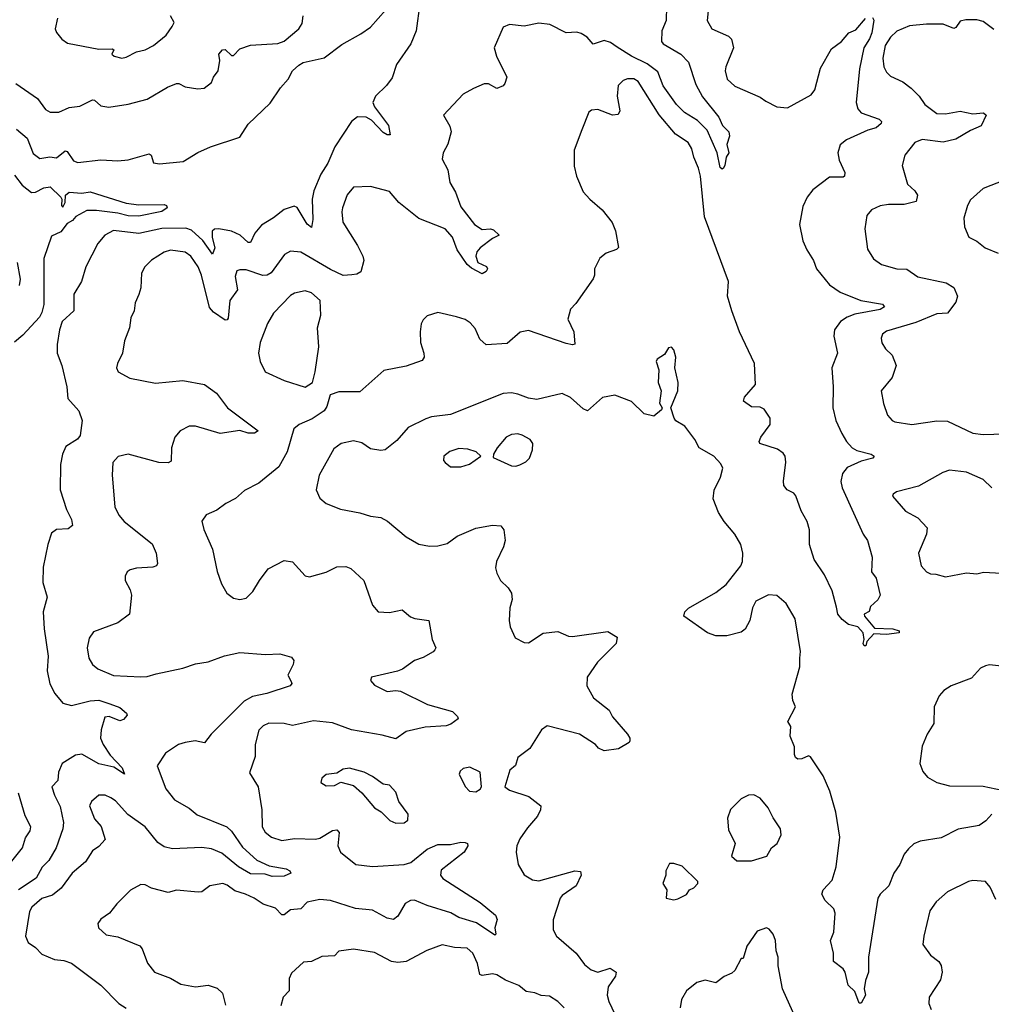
# Model space of a CAD drawing. Extents: x 1954683 to 2060285, y 904798 to 1016299.
# Tile 366 of 472: x 2018500 to 2023113, y 989902 to 994578. Entities that reach past the tile are written whole.
import ezdxf

# ---------------------------------------------------------------- set-up
doc = ezdxf.new("R2010")
doc.units = 0

msp = doc.modelspace()

# ---------------------------------------------------------------- linework, layer by layer
at = {"layer": '0CON10XD'}
for points in [[(2021777.9, 994715), (2021764.2, 994574.2), (2021786.7, 994535), (2021865, 994499.1), (2021878.8, 994485), (2021888.9, 994445), (2021851.9, 994355), (2021848.9, 994335), (2021859.4, 994295), (2021895, 994262.5), (2022015, 994210.5), (2022041.9, 994191.9), (2022095, 994164.3), (2022145, 994160), (2022258.3, 994221.8), (2022275.4, 994245), (2022302, 994348), (2022355, 994440), (2022402, 994475), (2022436.2, 994515), (2022469.5, 994530.5), (2022515, 994583.8)], [(2020400, 994655), (2020382.5, 994525), (2020356.6, 994463.4), (2020288.5, 994365), (2020268.8, 994301.2), (2020240.9, 994265), (2020189.2, 994215), (2020177.2, 994185), (2020184.8, 994164.8), (2020250.9, 994075), (2020258.3, 994031.7), (2020245, 994032), (2020225, 994043.1), (2020170.6, 994100.6), (2020145, 994114.7), (2020103.9, 994116.1), (2020075.3, 994094.7), (2019996.6, 993975), (2019962.6, 993897.4), (2019929.1, 993845), (2019895.8, 993765), (2019888.4, 993725), (2019891.5, 993628.5), (2019885, 993591.2), (2019865, 993606.9), (2019816.5, 993686.5), (2019802.9, 993692.9), (2019755, 993676.4), (2019705, 993636.5), (2019648.1, 993601.9), (2019615.6, 993564.4), (2019595, 993519.5), (2019585, 993520), (2019546.4, 993555), (2019505, 993573.6), (2019445, 993585.4), (2019425, 993583.5), (2019413.6, 993573.6), (2019413.3, 993543.3), (2019425.9, 993495), (2019415, 993464), (2019369, 993529), (2019315, 993579), (2019288.3, 993588.3), (2019175, 993585.6), (2019065, 993562.8), (2018945, 993576.7), (2018904.4, 993555), (2018870.5, 993515), (2018814.4, 993405), (2018793.6, 993335), (2018756.5, 993275), (2018756.4, 993195), (2018701.3, 993145), (2018688, 993105), (2018678.2, 993035), (2018678, 992995), (2018699.4, 992935), (2018723.2, 992835), (2018728.2, 992778.2), (2018780, 992720), (2018797.1, 992675), (2018787.5, 992602.5), (2018774.7, 992585.3), (2018719.4, 992550.6), (2018703.1, 992515), (2018693.1, 992465), (2018692, 992345), (2018722.1, 992252.1), (2018746.1, 992203.9), (2018751.2, 992175), (2018729.4, 992160.6), (2018673.8, 992156.2), (2018650.9, 992139.1), (2018632.9, 992085), (2018611.9, 991978.1), (2018609.6, 991905), (2018629.5, 991835), (2018610.4, 991765), (2018615.3, 991685), (2018635.4, 991555), (2018630.7, 991485), (2018643, 991423), (2018667.3, 991377.3), (2018705, 991332.5), (2018745, 991320.8), (2018835, 991343.2), (2018875, 991345.4), (2018928, 991328), (2018975, 991312), (2019007.5, 991285), (2019010, 991275), (2018992.5, 991255), (2018975, 991248.8), (2018925, 991268.9), (2018904.6, 991265.4), (2018886.2, 991205), (2018884.1, 991165.9), (2018895.6, 991135), (2018929.4, 991085), (2018986.5, 991025), (2018996.7, 990995), (2018947.3, 991027.3), (2018875, 991043.2), (2018795, 991089.7), (2018765, 991084.6), (2018701.5, 991045), (2018683.3, 991005), (2018681.1, 990965), (2018652.5, 990935), (2018664.3, 990895), (2018691.2, 990841.2), (2018707.4, 990765), (2018704.7, 990735.3), (2018673.1, 990645), (2018637.7, 990585), (2018606.8, 990553.2), (2018578.7, 990501.3), (2018494.1, 990445.9)], [(2021571.2, 994641.2), (2021570, 994575), (2021549.2, 994525), (2021546.5, 994475), (2021555, 994463.6), (2021638.9, 994415), (2021675, 994375.6), (2021710.9, 994270.9), (2021741.9, 994211.9), (2021820, 994115), (2021836.2, 994075), (2021866.7, 994045), (2021870, 994025), (2021856.7, 993985), (2021866.2, 993945), (2021854.2, 993925.8), (2021848, 993885), (2021839.4, 993870.6), (2021835, 993868), (2021825, 993876.2), (2021811.4, 993945), (2021763.8, 994053.8), (2021718.7, 994098.7), (2021657.1, 994137.1), (2021617.8, 994175), (2021555, 994264.2), (2021530.2, 994330.2), (2021479, 994369), (2021405.3, 994405), (2021337.2, 994447.2), (2021305, 994469.4), (2021275, 994480), (2021222.1, 994462.1), (2021193.6, 994495), (2021165, 994512.7), (2021145, 994518.2), (2021095, 994515.3), (2021016.7, 994555), (2020965, 994561.6), (2020895, 994547.7), (2020825, 994555.7), (2020795, 994543.3), (2020752.5, 994445), (2020764, 994405), (2020813.3, 994305), (2020803.8, 994275), (2020795, 994263.3), (2020765, 994252), (2020725, 994273.8), (2020705, 994274), (2020655, 994251.2), (2020605, 994223.8), (2020512.5, 994125), (2020541.7, 994071.7), (2020548.8, 994045), (2020533.1, 993986.9), (2020510, 993945), (2020505.8, 993915), (2020532.5, 993865), (2020542.5, 993805), (2020569.2, 993759.2), (2020595, 993690), (2020660, 993605), (2020695, 993581.4), (2020735, 993584.6), (2020750, 993580), (2020776.2, 993555), (2020745, 993539.4), (2020685.7, 993495), (2020670, 993475), (2020665.6, 993455), (2020675.5, 993425.5), (2020716.5, 993406.5), (2020721.4, 993395), (2020715, 993382.5), (2020695, 993371.2), (2020645, 993397.3), (2020625, 993415.5), (2020577.3, 993485), (2020554.7, 993545), (2020519.5, 993585), (2020395, 993634.4), (2020300.6, 993710.6), (2020255, 993762), (2020165, 993786.2), (2020085, 993782.5), (2020055, 993746.7), (2020033.1, 993685), (2020028.6, 993665), (2020034.3, 993615.7), (2020103.9, 993505), (2020129.6, 993455), (2020133.2, 993435), (2020119.2, 993380.8), (2020100.5, 993369.5), (2020076.9, 993366.9), (2020035, 993363.6), (2019975, 993392.3), (2019835, 993474.6), (2019785, 993479.4), (2019757.8, 993462.2), (2019693.8, 993376.2), (2019675, 993364.6), (2019653.6, 993363.6), (2019575, 993390), (2019545, 993390.8), (2019530, 993385), (2019522.3, 993357.7), (2019534.6, 993295), (2019497.9, 993245), (2019489.8, 993160.2), (2019485, 993151.9), (2019475, 993151.5), (2019419.3, 993189.3), (2019401.5, 993211.5), (2019363.7, 993365), (2019346.4, 993405), (2019311.8, 993455), (2019285, 993473.9), (2019215, 993483.8), (2019185, 993473.5), (2019125, 993436.7), (2019094, 993405), (2019078.6, 993375), (2019075.6, 993305), (2019065, 993273.3), (2019047.3, 993232.7), (2019043.8, 993195), (2019027.3, 993162.7), (2019020.6, 993115), (2018997.4, 993052.6), (2018988.1, 992995), (2018963.8, 992945), (2018960, 992925), (2018966.7, 992905), (2019022.5, 992875), (2019145, 992851.5), (2019274.5, 992864.5), (2019376.7, 992845), (2019434.2, 992805), (2019486, 992735), (2019632.5, 992625), (2019615, 992614.3), (2019585, 992614.5), (2019545, 992626.7), (2019452.1, 992612.1), (2019335, 992647.9), (2019305, 992647.9), (2019261.4, 992625), (2019236.7, 992595), (2019220.5, 992545), (2019219.4, 992480.6), (2019205, 992472.9), (2019160, 992475), (2019015, 992514.3), (2018966.6, 992503.4), (2018941.4, 992475), (2018938.6, 992415), (2018950.8, 992265), (2018970.8, 992225), (2018996.2, 992195), (2019128.5, 992088.5), (2019148.5, 992045), (2019154.3, 991995.7), (2019148.8, 991985), (2019131.7, 991978.3), (2019055, 991973.5), (2019025, 991965.5), (2019010.8, 991955), (2019000, 991935), (2019000.6, 991915), (2019025, 991870), (2019030, 991845), (2019021.2, 991755), (2018965, 991714.2), (2018849.7, 991670.3), (2018829.1, 991640.9), (2018820.6, 991595), (2018828, 991545), (2018845, 991516.2), (2018870, 991495), (2018945, 991463.1), (2019075, 991456.7), (2019105, 991458.1), (2019148, 991472), (2019275, 991497.7), (2019335, 991518.4), (2019395, 991527.5), (2019472.9, 991557.1), (2019545, 991571.8), (2019666.3, 991563.7), (2019735, 991566.9), (2019790, 991550), (2019801.2, 991535), (2019798, 991515), (2019773.1, 991465), (2019789.4, 991435), (2019791.4, 991425), (2019783.8, 991415), (2019672.6, 991377.4), (2019605, 991363.2), (2019565, 991341.8), (2019408.5, 991185), (2019376.7, 991143.3), (2019333.1, 991153.1), (2019285, 991145.8), (2019253.1, 991135), (2019191.4, 991095), (2019151.9, 991035), (2019194.3, 990924.3), (2019235, 990872.1), (2019305, 990833.2), (2019342.1, 990802.1), (2019482.9, 990745), (2019505, 990724.4), (2019558.2, 990648.2), (2019626.5, 990586.5), (2019685, 990559.1), (2019765.3, 990545.3), (2019782.5, 990535), (2019786.7, 990525), (2019755, 990510.3), (2019698.3, 990508.3), (2019665, 990519.1), (2019595, 990521.5), (2019538.2, 990555), (2019459.1, 990619.1), (2019410.5, 990640.5), (2019365, 990646.6), (2019225, 990639.4), (2019185, 990648.9), (2019155, 990670.9), (2019095, 990743.8), (2019013.6, 990803.6), (2018955, 990868.5), (2018932.9, 990882.9), (2018905, 990895.5), (2018875, 990894.3), (2018840, 990865), (2018830.6, 990845), (2018855, 990783.1), (2018886.7, 990746.7), (2018905.5, 990684.5), (2018875, 990651.2), (2018845, 990631.2), (2018812.1, 990577.9), (2018749.2, 990525), (2018697.4, 990452.6), (2018655, 990419.6), (2018605, 990403.6), (2018557.1, 990362.9), (2018546.9, 990343.1), (2018527.9, 990225), (2018539.4, 990195), (2018575, 990170.9), (2018605, 990140.5), (2018664.8, 990114.8), (2018710, 990110), (2018745, 990097.5), (2018885, 989991.8), (2018970, 989905), (2019005, 989884.1)], [(2018481.4, 994275), (2018583.7, 994203.7), (2018622.2, 994152.2), (2018645, 994139.5), (2018685, 994139.4), (2018735, 994161.5), (2018785, 994166.7), (2018845, 994197.8), (2018855.5, 994195.5), (2018885, 994168.6), (2018922.9, 994162.9), (2019015, 994176.9), (2019105, 994201.4), (2019202.3, 994257.7), (2019245, 994275.6), (2019255.6, 994275.6), (2019285, 994259.2), (2019345, 994249.2), (2019375, 994252.5), (2019410.5, 994279.5), (2019420, 994305), (2019442.5, 994335), (2019449.4, 994385), (2019446, 994415), (2019462.5, 994435), (2019475, 994436.2), (2019505, 994408.6), (2019515, 994407.5), (2019545, 994440), (2019595, 994457.5), (2019725, 994465.4), (2019755, 994475.4), (2019825.6, 994535), (2019840.5, 994559.5), (2019846, 994596)], [(2018485, 994058.9), (2018535.5, 994015), (2018563.3, 993943.3), (2018595, 993918.1), (2018643.6, 993926.4), (2018675, 993922.5), (2018715, 993955.7), (2018725, 993951.4), (2018755, 993907.5), (2018775, 993900.4), (2018885, 993913.1), (2018965, 993908.5), (2019015, 993912.2), (2019115, 993940.8), (2019124.2, 993934.2), (2019135, 993898.8), (2019163.4, 993893.4), (2019275.3, 993904.7), (2019345, 993946.9), (2019405, 993974.2), (2019545, 994020), (2019585, 994082), (2019689.1, 994180.9), (2019737.5, 994255), (2019774.5, 994295.5), (2019794.5, 994335.5), (2019825, 994362), (2019845.9, 994374.1), (2019945, 994397.5), (2020029.1, 994460.9), (2020119.8, 994510.2), (2020165, 994542.5), (2020238, 994625)], [(2018984.5, 994395.5), (2019005, 994400.9), (2019054.5, 994425.5), (2019095, 994434.3), (2019135, 994455.6), (2019195, 994504.3), (2019224.3, 994545), (2019232.5, 994565), (2019215.8, 994595.8)], [(2022549.3, 994589.3), (2022555.9, 994575.9), (2022545.3, 994515), (2022535, 994486.7), (2022508.3, 994445), (2022487.1, 994345), (2022470.9, 994185), (2022479.4, 994155), (2022495.8, 994135.8), (2022580.8, 994105), (2022591.4, 994095), (2022590.6, 994085), (2022566, 994064), (2022526.3, 994053.7), (2022425, 994008.1), (2022396.2, 993983.8), (2022384.5, 993945), (2022390.9, 993910.9), (2022417, 993853), (2022416, 993835), (2022409.1, 993830.9), (2022345, 993830.6), (2022265, 993770), (2022238.1, 993735), (2022218.9, 993691.1), (2022201.8, 993605), (2022217.6, 993527.6), (2022236.9, 993485), (2022269.5, 993435), (2022283.3, 993395), (2022345, 993318.9), (2022395, 993284.5), (2022493.8, 993245), (2022596.7, 993226.7), (2022605.8, 993215), (2022585, 993201.9), (2022465, 993178.8), (2022429.4, 993165), (2022396.5, 993145), (2022369.1, 993105), (2022365.4, 993075), (2022383.3, 992995), (2022356.2, 992925), (2022362.2, 992835), (2022360, 992735), (2022374.7, 992674.7), (2022403, 992613)], [(2018679.2, 994585), (2018668, 994535), (2018675, 994517.5), (2018700, 994485), (2018726.1, 994466.1), (2018875, 994438.8), (2018939.3, 994439.3), (2018947.5, 994435), (2018937.5, 994415), (2018948.8, 994405), (2018984.5, 994395.5)], [(2023125, 994531.5), (2023075, 994570.3), (2023045, 994577.3), (2022991.9, 994578.1), (2022965, 994571.1), (2022945, 994541.2), (2022935, 994536), (2022885, 994556.8), (2022805, 994556.1), (2022725, 994549.7), (2022665, 994523.3), (2022634.1, 994495.9), (2022609.4, 994455), (2022597.3, 994395), (2022603.6, 994353.6), (2022615, 994329.2), (2022635, 994309.2), (2022693.2, 994283.2), (2022733.1, 994253.1), (2022770.6, 994215), (2022797.1, 994175), (2022855, 994132.5), (2022895, 994130.4), (2022965, 994143.3), (2023025, 994131.4), (2023075.7, 994135.7), (2023088.8, 994125), (2023065, 994074), (2023015, 994052.5), (2022945, 994010.6), (2022885, 993996.5), (2022785, 994009.1), (2022749.4, 993995), (2022701.9, 993935), (2022690, 993885), (2022715, 993797.5), (2022750, 993765), (2022762.5, 993745), (2022756.2, 993715), (2022699.5, 993700.5), (2022625, 993700.4), (2022585, 993693.3), (2022544, 993675), (2022522.6, 993647.4), (2022513.1, 993585), (2022525, 993487.5), (2022553, 993443), (2022592, 993415), (2022665, 993394.4), (2022712.5, 993392.5), (2022765, 993356.7), (2022898.5, 993328.5), (2022935, 993305.5), (2022952, 993265), (2022944, 993236), (2022905, 993184.7), (2022855, 993181.8), (2022755, 993139.3), (2022615, 993098.9), (2022595.8, 993085), (2022590, 993065), (2022593.4, 993043.4), (2022610.8, 993015), (2022642.9, 992985), (2022661.8, 992935), (2022642, 992878), (2022590, 992815), (2022601.4, 992755), (2022620.5, 992700.5), (2022642, 992675), (2022655, 992668.6), (2022735, 992655.6), (2022855, 992672.5), (2022905, 992671.9), (2023024.7, 992614.7), (2023075, 992608.2), (2023175, 992610.6)], [(2022403, 992613), (2022425.6, 992575), (2022452.5, 992545), (2022475, 992532.5), (2022543.3, 992515), (2022556.2, 992505), (2022550, 992495), (2022495, 992481.4), (2022428.6, 992451.4), (2022407.1, 992422.9), (2022398.8, 992385), (2022404.5, 992355), (2022504.2, 992135), (2022525.7, 992105), (2022548, 992025), (2022544, 991955), (2022566.7, 991925), (2022586, 991845), (2022575, 991822.5), (2022539.3, 991790.7), (2022533, 991767), (2022510, 991755), (2022511.2, 991745), (2022558.6, 991688.6), (2022645, 991685.6), (2022676.2, 991675), (2022676.1, 991666.1), (2022615, 991658.5), (2022555, 991660.6), (2022522.5, 991625), (2022517.5, 991605), (2022510, 991605), (2022504, 991615), (2022510, 991635), (2022505, 991666.2), (2022480, 991695), (2022435, 991706), (2022405, 991728.8), (2022384.4, 991755), (2022378.6, 991788.6), (2022356.8, 991865), (2022321.6, 991941.6), (2022272, 992015), (2022250, 992085), (2022249.3, 992155), (2022239.2, 992195), (2022209.6, 992245), (2022185, 992316), (2022175, 992329.2), (2022143.8, 992345), (2022128.6, 992365), (2022125.7, 992385.7), (2022137.3, 992477.3), (2022134.3, 992505), (2022125, 992519.2), (2022098.3, 992538.3), (2022014.4, 992565), (2022011.5, 992575), (2022018.2, 992595), (2022063.1, 992655), (2022062.9, 992685), (2022035, 992728.1), (2022015, 992737.8), (2021975, 992740), (2021935.9, 992765.9), (2021940.8, 992785), (2021994, 992845), (2021988.9, 992945), (2021917.5, 993095), (2021880.9, 993195), (2021860, 993265), (2021864.5, 993335), (2021751.9, 993641.9), (2021732.2, 993835), (2021723.1, 993873.1), (2021700, 993925), (2021691.8, 993965), (2021674.4, 993995), (2021614.4, 994034.4), (2021535.8, 994125.8), (2021436.5, 994285), (2021415, 994296.7), (2021385, 994297.5), (2021365, 994288.8), (2021342, 994265), (2021336, 994215), (2021348.8, 994145), (2021341.7, 994128.3), (2021315, 994124), (2021245, 994152), (2021215, 994148.8), (2021201.7, 994138.3), (2021168.1, 994055), (2021131.7, 993958.3), (2021132.7, 993882.7), (2021144.3, 993834.3), (2021175, 993760), (2021206.2, 993725), (2021265.7, 993675.7), (2021313.3, 993615), (2021328, 993575), (2021343.6, 993496.4), (2021333.9, 993486.1), (2021285, 993468.8), (2021253.8, 993445), (2021228.8, 993395), (2021228.8, 993365), (2021222.3, 993347.7), (2021140.3, 993229.7), (2021115, 993202.5), (2021102.9, 993155), (2021130.6, 993095), (2021135, 993037.5), (2021125, 993034.2), (2021095, 993040.8), (2020915, 993102), (2020876.4, 993093.6), (2020815, 993040), (2020715, 993034), (2020685, 993060), (2020662.1, 993112.1), (2020638.7, 993138.7), (2020614.3, 993154.3), (2020573.8, 993166.2), (2020485, 993188), (2020435, 993171.2), (2020415, 993153.3), (2020405.9, 993134.1), (2020400.8, 993095), (2020403.1, 993045), (2020418.6, 992995), (2020420, 992975), (2020410.8, 992959.2), (2020335, 992933.1), (2020228.7, 992911.3), (2020115, 992811.2), (2020015, 992811.2), (2019973.8, 992796.2), (2019958.8, 992741.2), (2019945, 992720), (2019888.3, 992681.7), (2019826, 992655), (2019801.4, 992635), (2019769.6, 992525), (2019730, 992455), (2019635, 992376.7), (2019567.4, 992342.6), (2019525, 992304), (2019479.1, 992280.9), (2019435, 992249.2), (2019385, 992226.7), (2019363.9, 992196.1), (2019373.6, 992156.4), (2019415, 992063.3), (2019438, 991958), (2019458.3, 991898.3), (2019483.3, 991855), (2019515, 991831.2), (2019545, 991823.8), (2019575, 991831.2), (2019607.3, 991862.7), (2019638, 991915), (2019680.3, 991969.7), (2019755, 992010), (2019795, 992003.3), (2019855, 991936.7), (2019875, 991931.2), (2019955, 991953.8), (2020005, 991980), (2020048.3, 991981.7), (2020071.7, 991971.7), (2020133.8, 991915), (2020175, 991797.5), (2020202.5, 991765), (2020255, 991762.5), (2020315, 991776), (2020355, 991742), (2020376.7, 991733.3), (2020442.5, 991725), (2020458.8, 991635), (2020476.2, 991595), (2020471.2, 991585), (2020463.3, 991575), (2020415, 991548.6), (2020373.8, 991535), (2020316.6, 991493.4), (2020293.8, 991483.8), (2020170, 991455), (2020165, 991440), (2020185, 991416.7), (2020245, 991386.7), (2020285, 991392.5), (2020308.3, 991388.3), (2020435.6, 991325.6), (2020555, 991292), (2020579.3, 991269.3), (2020581.7, 991258.3), (2020547.4, 991232.6), (2020525.3, 991224.7), (2020425, 991217.8), (2020335, 991196.8), (2020285, 991163.1), (2020220.4, 991180.4), (2020074.8, 991204.8), (2019985, 991238.7), (2019895, 991248.5), (2019795, 991225.6), (2019755, 991235.6), (2019682.8, 991237.2), (2019656.2, 991225), (2019635.7, 991204.3), (2019617.5, 991135), (2019618.3, 991078.3), (2019590.7, 991000.7), (2019631.9, 990935), (2019649.5, 990825), (2019650.6, 990745), (2019665, 990719.2), (2019695, 990695.6), (2019745, 990679.4), (2019805, 990688.9), (2019905, 990686.2), (2019925, 990691.5), (2019985, 990727.1), (2020005, 990731.1), (2020016.9, 990716.9), (2020009.6, 990655), (2020022.5, 990625), (2020095, 990565.6), (2020175.4, 990555.4), (2020325.8, 990565), (2020356.4, 990575), (2020435, 990638.9), (2020485, 990660.9), (2020545, 990660.4), (2020595, 990671.5), (2020615, 990670), (2020626.2, 990665), (2020628, 990655), (2020610, 990625), (2020501.3, 990538.7), (2020498.5, 990515), (2020509.5, 990499.5), (2020686.9, 990385), (2020758.8, 990325), (2020767.5, 990305), (2020755.8, 990265), (2020760, 990235), (2020755, 990230), (2020669.4, 990289.4), (2020585, 990314), (2020546.6, 990336.6), (2020435, 990370.9), (2020375, 990396.8), (2020355, 990394.5), (2020329.8, 990380.2), (2020295, 990320.8), (2020275, 990304.2), (2020245, 990310.5), (2020175, 990349.1), (2020094, 990356), (2019975.9, 990394.1), (2019925, 990399.3), (2019865, 990386.8), (2019834.7, 990355.3), (2019785, 990350.9), (2019755, 990326.9), (2019745, 990326.9), (2019715, 990358), (2019655, 990376.7), (2019612.9, 990405), (2019572.5, 990425), (2019520.8, 990440.8), (2019485, 990468.1), (2019465, 990475.5), (2019402.5, 990465), (2019365, 990436.2), (2019346.5, 990433.5), (2019245, 990444.2), (2019205, 990433.3), (2019125, 990453.2), (2019095, 990469.7), (2019075, 990471.3), (2019025.5, 990444.5), (2018960.6, 990379.4), (2018925.9, 990334.1), (2018885, 990305.6), (2018871.4, 990285), (2018874, 990265), (2018910.9, 990230.9), (2018965, 990221.5), (2019069.6, 990179.6), (2019080.6, 990165), (2019106.6, 990096.6), (2019140, 990055), (2019215.4, 990025.4), (2019265, 989998.1), (2019335, 989984.4), (2019395, 989992.1), (2019438.1, 989978.1), (2019461.9, 989955), (2019477.3, 989897.3)], [(2018475, 993838.9), (2018511.3, 993791.4), (2018555, 993757.9), (2018575, 993759.5), (2018615, 993779.1), (2018645, 993784.4), (2018694.6, 993735), (2018699.4, 993725), (2018697.5, 993695), (2018705, 993687.5), (2018715, 993710), (2018717.9, 993745), (2018735, 993759.7), (2018795.5, 993754.5), (2018835, 993760), (2019005, 993706.7), (2019065, 993699.4), (2019185, 993701.1), (2019197.5, 993695), (2019199.2, 993685), (2019175, 993666.9), (2019065, 993644.5), (2019015, 993646.4), (2018965, 993659.1), (2018865, 993671.6), (2018818.8, 993671.2), (2018766.2, 993643.8), (2018750, 993625), (2018725, 993610), (2018695, 993570.6), (2018650, 993550), (2018614.5, 993444.5), (2018614.4, 993225), (2018605, 993187.5), (2018593.3, 993165), (2018515, 993080), (2018475, 993046.2)], [(2023175, 993815.7), (2023073.8, 993776.2), (2023015, 993722.5), (2023000.5, 993695), (2022983.1, 993635), (2022985.8, 993595), (2023006.7, 993545), (2023045, 993526.7), (2023084.3, 993494.3), (2023145, 993468.6)], [(2018499.2, 993315), (2018503.4, 993345), (2018489.3, 993425)], [(2019855, 992833.3), (2019890, 992855), (2019903.3, 992905), (2019920, 993025), (2019914.3, 993115), (2019930, 993175), (2019926.7, 993245), (2019885, 993280.8), (2019855, 993290), (2019805, 993279.5), (2019785, 993268.5), (2019705, 993184.3), (2019675.6, 993135), (2019641.9, 993045), (2019634.2, 992995), (2019640.8, 992955), (2019665.8, 992905.8), (2019755, 992864.2), (2019855, 992833.3)], [(2023115.5, 990804.5), (2023087.7, 990772.3), (2023055, 990751.2), (2022955, 990733.6), (2022875, 990693.1), (2022775, 990677.1), (2022745, 990663.1), (2022719.4, 990640.6), (2022698.6, 990615), (2022679.4, 990565), (2022650.6, 990525), (2022626.2, 990463.8), (2022585.6, 990425), (2022573.6, 990405), (2022530.6, 990125), (2022530.8, 990055), (2022516, 990015), (2022510, 989975), (2022515.7, 989945), (2022495, 989906.7), (2022485, 989907.5), (2022465, 989962.5), (2022433, 989993), (2022419.2, 990055), (2022410.3, 990070.3), (2022364.5, 990104.5), (2022364.2, 990144.2), (2022350, 990205), (2022366, 990245), (2022372.5, 990335), (2022365.8, 990355), (2022324.2, 990395), (2022308.8, 990425), (2022314, 990445), (2022358.3, 990491.7), (2022376.8, 990555), (2022394.6, 990695), (2022374.4, 990815), (2022345.8, 990914.2), (2022315, 990986.2), (2022255, 991077.5), (2022245, 991082.5), (2022213, 991067), (2022195, 991066.7), (2022184.2, 991074.2), (2022178.3, 991088.3), (2022179.2, 991125), (2022158.6, 991175), (2022161.7, 991221.7), (2022147.5, 991245), (2022183.8, 991315), (2022170, 991345), (2022167.5, 991375), (2022204.2, 991505), (2022204.2, 991545), (2022207.3, 991577.3), (2022181.7, 991731.7), (2022138.8, 991805), (2022095, 991843.8), (2022055, 991845.8), (2021995, 991815.8), (2021979.2, 991785), (2021965.8, 991725), (2021945, 991683.8), (2021925, 991669.2), (2021857.9, 991652.1), (2021805, 991652), (2021766.1, 991666.1), (2021652.5, 991745), (2021657.5, 991765), (2021675, 991783.3), (2021805, 991857.5), (2021854.2, 991895), (2021923.8, 991985), (2021932, 992005), (2021934, 992045), (2021923.8, 992085), (2021896, 992135), (2021844.2, 992195), (2021817.3, 992237.3), (2021792.6, 992302.6), (2021796.9, 992343.1), (2021828, 992405), (2021838, 992448), (2021828.8, 992468.8), (2021796, 992505), (2021725.8, 992545), (2021705.6, 992585), (2021657.8, 992647.8), (2021615, 992672.5), (2021607.5, 992685), (2021591.2, 992735), (2021624, 992815), (2021626, 992855), (2021610, 992925), (2021615.9, 992975.9), (2021605, 993010), (2021595, 993022.5), (2021580.7, 993019.3), (2021561.7, 992988.3), (2021526.2, 992965), (2021522.5, 992955), (2021534, 992915), (2021532, 992855), (2021546.2, 992815), (2021537, 992757), (2021550, 992735), (2021547.5, 992725), (2021510, 992695), (2021465, 992706.2), (2021404, 992765), (2021325.4, 992795.4), (2021266.3, 992783.7), (2021195, 992720), (2021175, 992730), (2021115, 992783.1), (2021075, 992802.5), (2020955, 992774.3), (2020915, 992780), (2020865, 992799.4)], [(2020865, 992799.4), (2020835, 992805.6), (2020795, 992802.9), (2020545, 992702.2), (2020455, 992691.1), (2020428.3, 992681.7), (2020345, 992642), (2020290.7, 992579.3), (2020235, 992534.5), (2020215, 992531.8), (2020165, 992539.6), (2020125, 992567.9), (2020085, 992578.2), (2020026, 992565), (2019990.7, 992539.3), (2019921.5, 992415), (2019907.8, 992345), (2019924.2, 992305), (2019955, 992280.6), (2020022.8, 992252.8), (2020115, 992236.5), (2020165, 992220), (2020215, 992214.2), (2020246.4, 992196.4), (2020335, 992121.9), (2020395, 992086.7), (2020445, 992077.5), (2020485, 992078.5), (2020530, 992090), (2020576.7, 992125), (2020665, 992162.5), (2020745, 992177.1), (2020785, 992173.8), (2020799.2, 992155), (2020804.3, 992105), (2020796.9, 992075), (2020763.6, 992005), (2020759.1, 991975), (2020765, 991948.8), (2020783.1, 991915), (2020819.4, 991879.4), (2020834.5, 991854.5), (2020837.5, 991825), (2020826.9, 991785), (2020823.3, 991725), (2020828.1, 991695), (2020851.7, 991641.7), (2020895, 991620), (2020915, 991618), (2020985, 991664), (2021055, 991672), (2021105, 991650), (2021125, 991648.6), (2021293, 991673), (2021336.1, 991646.1), (2021331.2, 991615), (2021243.2, 991526.8), (2021194.5, 991455.5), (2021192.7, 991415), (2021225, 991358), (2021299.1, 991299.1), (2021315, 991267.5), (2021386, 991185), (2021397.5, 991165), (2021397.3, 991152.7), (2021393.3, 991145), (2021342.5, 991115), (2021275, 991106), (2021247.7, 991117.7), (2021233.3, 991135), (2021158, 991185), (2021005, 991224), (2020976.7, 991205), (2020922.7, 991117.3), (2020865, 991074), (2020854.5, 991035.5), (2020827, 991013), (2020802.5, 990935), (2020825, 990918), (2020918, 990888), (2020973.8, 990843.8), (2020972.5, 990825), (2020957.8, 990795), (2020910.2, 990739.8), (2020875, 990688), (2020860.6, 990655), (2020857.5, 990625), (2020865.8, 990565), (2020895, 990516), (2020935, 990492.9), (2020965, 990488.5), (2021135, 990535.5), (2021162.3, 990532.3), (2021165.8, 990515), (2021142.2, 990465), (2021075, 990418.9), (2021065.6, 990405), (2021033.2, 990303.2), (2021033.1, 990255), (2021049.2, 990225), (2021142.5, 990145), (2021181.4, 990091.4), (2021213.8, 990065), (2021245, 990054), (2021303, 990073), (2021332.5, 990055), (2021328, 990035), (2021293.5, 989985), (2021288.5, 989945), (2021296.4, 989915), (2021325.4, 989855.4)], [(2020855, 992457.1), (2020875, 992464.3), (2020902.3, 992477.7), (2020920, 992495), (2020934.2, 992535.8), (2020935.8, 992565), (2020924.3, 992584.3), (2020885, 992605.6), (2020865, 992611.2), (2020835, 992607.3), (2020809.2, 992595), (2020767.5, 992545), (2020750, 992515), (2020748.3, 992498.3), (2020835, 992459.2), (2020855, 992457.1)], [(2020595, 992454.4), (2020635, 992467.1), (2020690, 992505), (2020667.5, 992525), (2020628.3, 992538.3), (2020585, 992541.8), (2020542.1, 992527.9), (2020514.2, 992505), (2020512.5, 992485), (2020519.2, 992475), (2020545, 992454.5), (2020595, 992454.4)], [(2023115, 992354), (2023074, 992395), (2022995, 992429.1), (2022915, 992438.8), (2022882.3, 992427.7), (2022767.3, 992362.7), (2022662.5, 992335), (2022647.5, 992325), (2022643.8, 992315), (2022705, 992244.2), (2022765, 992212), (2022808, 992165), (2022805.8, 992135), (2022766.7, 992045), (2022780, 991985), (2022806.2, 991955), (2022825, 991945.8), (2022850, 991945), (2022895, 991931.9), (2022995, 991951.2), (2023045, 991946), (2023075.9, 991954.1), (2023160.9, 991949.1)], [(2023190, 991505), (2023105, 991513.3), (2023085, 991510), (2023062.6, 991497.4), (2023018.9, 991451.1), (2022923.3, 991415), (2022888.3, 991391.7), (2022865, 991366.7), (2022842, 991315), (2022840, 991235), (2022808, 991185), (2022785, 991127.5), (2022774.4, 991045), (2022787.9, 991007.9), (2022810.7, 990980.7), (2022855, 990955.7), (2022915, 990938.9), (2023075, 990937.1), (2023165, 990918)], [(2020285, 990762), (2020325, 990763.1), (2020343, 990777), (2020344.2, 990805), (2020300, 990865), (2020285, 990908.8), (2020255, 990942), (2020225, 990948), (2020175, 990984.2), (2020135, 991004), (2020065, 991023.8), (2020035, 991018.8), (2020005, 991000), (2019955, 990992.5), (2019934.2, 990975), (2019930, 990955), (2019955, 990940), (2019995, 990941.2), (2020025, 990956.7), (2020085, 990941.2), (2020125, 990906.7), (2020184.5, 990834.5), (2020215.6, 990815.6), (2020256.7, 990775), (2020285, 990762)], [(2020665, 990911.2), (2020686.4, 990923.6), (2020692.5, 990935), (2020686.7, 991005), (2020637.7, 991027.7), (2020605, 991021.2), (2020590.8, 991009.2), (2020586.7, 990995), (2020615, 990936.7), (2020635, 990914), (2020665, 990911.2)], [(2018456, 990574), (2018513.5, 990645), (2018527.8, 990692.2), (2018549.1, 990725), (2018551.9, 990745), (2018526.4, 990796.4), (2018493.8, 990903.8)], [(2021905, 990582.5), (2021975, 990583.8), (2022046.7, 990605), (2022070, 990645), (2022096.2, 990665), (2022116.1, 990706.1), (2022112, 990735), (2022076.6, 990786.6), (2022054.2, 990835), (2022015, 990881.2), (2021985, 990896.2), (2021960, 990895), (2021925, 990877.5), (2021875, 990827.5), (2021861.2, 990785), (2021865, 990730), (2021896.2, 990665), (2021880, 990605), (2021905, 990582.5)], [(2021605, 990397.5), (2021625, 990402.5), (2021666.4, 990423.6), (2021680, 990445), (2021700, 990455), (2021720, 990475), (2021720, 990485), (2021645, 990557.5), (2021605, 990570), (2021585, 990570), (2021567.5, 990535), (2021567.5, 990515), (2021553.8, 990475), (2021572.5, 990445), (2021570, 990405), (2021605, 990397.5)], [(2023135, 990400), (2023108.3, 990458.3), (2023085, 990484.3), (2023025, 990490), (2023005, 990485.6), (2022904.6, 990435.4), (2022851.5, 990388.5), (2022821.4, 990345), (2022792, 990225), (2022788.8, 990185), (2022823.8, 990135), (2022863.8, 990105), (2022875.5, 990085.5), (2022880, 990055), (2022872.1, 990017.9), (2022818, 989935), (2022816, 989905), (2022827.7, 989877.7)], [(2022184.4, 989835), (2022121.4, 989975), (2022100.8, 990085), (2022101.2, 990125), (2022092, 990155), (2022088.8, 990205), (2022078, 990235), (2022059.1, 990259.1), (2022045, 990264.2), (2022000.9, 990249.1), (2021951.7, 990178.3), (2021935, 990120), (2021925, 990120), (2021895, 990062.5), (2021881.2, 990048.8), (2021845, 990034), (2021805.7, 990004.3), (2021755, 990015.8), (2021715, 990005.7), (2021666, 989965), (2021642, 989925), (2021636.2, 989885)], [(2021084.3, 989884.3), (2021055, 989914.6), (2021015, 989940.4), (2020975, 989942.8), (2020945, 989955.9), (2020905, 989962), (2020870.4, 989990.4), (2020805.9, 990015.9), (2020765, 990042.3), (2020745, 990046.1), (2020695, 990038.2), (2020685, 990043.3), (2020673.9, 990095), (2020652.1, 990145), (2020625, 990168.8), (2020565, 990171.2), (2020505, 990184.2), (2020432.8, 990157.2), (2020335.3, 990104.7), (2020295, 990100), (2020265, 990105.5), (2020185, 990147.5), (2020085, 990163.8), (2020015, 990154), (2019995, 990131.2), (2019935, 990128.2), (2019885, 990105.6), (2019848, 990102), (2019789.7, 990050.3), (2019779.2, 990025), (2019779.2, 989965), (2019750, 989935), (2019740, 989895)]]:
    msp.add_lwpolyline(points, dxfattribs=at)

doc.saveas('drawing.dxf')
